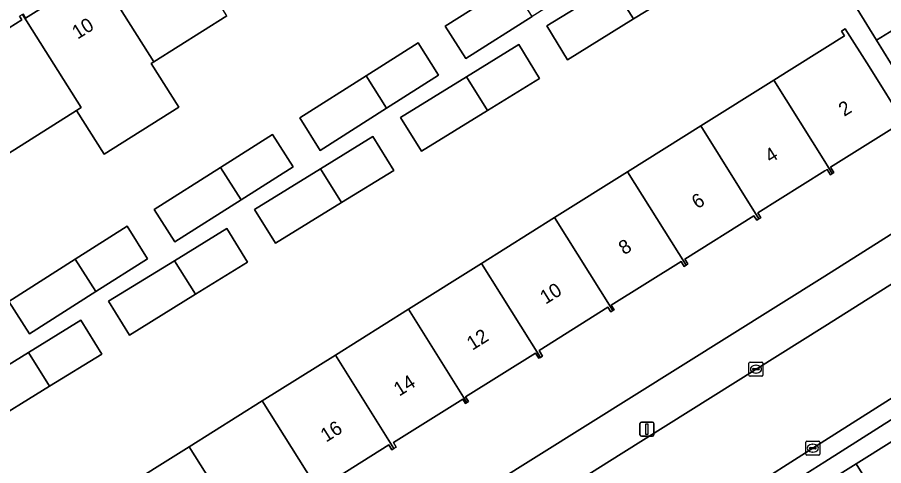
# Model space of a CAD drawing. Extents: x 160077 to 160948, y 386481 to 387498.
# Drawn here: x 160442.2 to 160504.2, y 386845.2 to 386877.2 of the extents above; entities that cross this region are included whole.
import ezdxf

# ---------------------------------------------------------------- set-up
doc = ezdxf.new("R2010")
doc.units = 0
for name, color, linetype in [('IMGEO_Erf', 7, 'Continuous'), ('IMGEO_Kolk', 7, 'Continuous'), ('IMGEO_Lichtmast', 7, 'Continuous'), ('IMGEO_Pand', 7, 'Continuous'), ('IMGEO_Pand_nummerreeks', 7, 'Continuous'), ('IMGEO_Rijbaan_lokaal_open', 7, 'Continuous'), ('IMGEO_Voetpad_open', 7, 'Continuous')]:
    doc.layers.add(name, color=color, linetype=linetype)

msp = doc.modelspace()

# ---------------------------------------------------------------- linework, layer by layer
at = {"layer": 'IMGEO_Erf'}
for points in [[(160442.116, 386822.499), (160500, 386858.704), (160532.134, 386879.053), (160505.491, 386921.537), (160503.979, 386920.59), (160500, 386918.098), (160419.904, 386867.997)], [(160442.634, 386877.46), (160442.817, 386877.171), (160447.783, 386880.302)], [(160437.543, 386873.893), (160442.548, 386877.05), (160442.388, 386877.304)], [(160457.211, 386877.326), (160452, 386874.056), (160451.805, 386873.933), (160453.778, 386870.806), (160448.439, 386867.436), (160446.465, 386870.563), (160441.594, 386867.488)], [(160449.3, 386843.243), (160454.529, 386846.52), (160459.756, 386849.797), (160464.984, 386853.074), (160470.212, 386856.351), (160475.44, 386859.628), (160480.668, 386862.905), (160485.896, 386866.182), (160491.123, 386869.458), (160496.35, 386872.735), (160497.456, 386873.428), (160500, 386875.022), (160501.418, 386875.911), (160501.206, 386876.249), (160501.469, 386876.413), (160503.17, 386873.699), (160505.826, 386869.462)], [(160505.373, 386869.622), (160500.407, 386866.509), (160500.65, 386866.122), (160500.54, 386866.053), (160500.408, 386865.97), (160500.171, 386866.348), (160500, 386866.241), (160495.205, 386863.236), (160495.423, 386862.888), (160495.294, 386862.807), (160495.137, 386862.709), (160494.934, 386863.033), (160489.991, 386859.934), (160490.207, 386859.59), (160490.078, 386859.509), (160489.933, 386859.418), (160489.72, 386859.759), (160484.729, 386856.631), (160484.928, 386856.314), (160484.836, 386856.256), (160484.688, 386856.163), (160484.484, 386856.488), (160479.559, 386853.401), (160479.808, 386853.004), (160479.653, 386852.907), (160479.546, 386852.839), (160479.309, 386853.218), (160474.299, 386850.077), (160474.506, 386849.747), (160474.395, 386849.678), (160474.293, 386849.614), (160474.103, 386849.917), (160469.143, 386846.808), (160469.34, 386846.494), (160469.174, 386846.39), (160469.027, 386846.298), (160468.811, 386846.642), (160463.857, 386843.537)]]:
    msp.add_lwpolyline(points, dxfattribs=at)
for points in [[(160477.597, 386879.608), (160481.308, 386881.962), (160482.779, 386879.643), (160479.062, 386877.286), (160474.316, 386874.276), (160472.846, 386876.594)], [(160484.817, 386879.513), (160488.568, 386881.826), (160490.056, 386879.412), (160486.324, 386877.111), (160481.594, 386874.196), (160480.106, 386876.61)], [(160501.119, 386879.789), (160503.291, 386881.129), (160505.878, 386876.939), (160508.376, 386872.892), (160506.204, 386871.552), (160503.714, 386875.585)], [(160472.37, 386873.08), (160468.653, 386870.722), (160463.907, 386867.713), (160462.437, 386870.031), (160467.187, 386873.044), (160470.899, 386875.399)], [(160474.362, 386872.964), (160478.11, 386875.275), (160479.598, 386872.861), (160475.868, 386870.562), (160471.136, 386867.645), (160469.648, 386870.059)], [(160460.485, 386868.848), (160461.956, 386866.529), (160458.241, 386864.173), (160453.493, 386861.162), (160452.023, 386863.48), (160456.775, 386866.494)], [(160469.157, 386866.283), (160465.427, 386863.984), (160460.695, 386861.067), (160459.207, 386863.481), (160463.921, 386866.386), (160467.669, 386868.697)], [(160450.079, 386862.28), (160451.55, 386859.961), (160447.842, 386857.609), (160443.087, 386854.594), (160441.617, 386856.912), (160446.374, 386859.93)], [(160453.47, 386859.822), (160457.22, 386862.134), (160458.708, 386859.72), (160454.976, 386857.419), (160450.246, 386854.504), (160448.758, 386856.918)], [(160443.027, 386853.247), (160446.777, 386855.559), (160448.265, 386853.145), (160444.534, 386850.845), (160439.803, 386847.929), (160438.315, 386850.343)]]:
    msp.add_lwpolyline(points, close=True, dxfattribs=at)
at = {"layer": 'IMGEO_Kolk'}
for p, q in [((160494.579, 386851.641), (160494.579, 386852.493)), ((160494.654, 386852.567), (160495.506, 386852.567)), ((160494.881, 386852.11), (160495.279, 386852.11)), ((160495.067, 386852.347), (160495.092, 386852.347)), ((160495.58, 386852.493), (160495.58, 386851.641)), ((160495.506, 386851.567), (160494.654, 386851.567)), ((160494.838, 386852.061), (160494.838, 386852.073)), ((160495.276, 386852.024), (160494.878, 386852.024)), ((160495.09, 386851.787), (160495.065, 386851.787)), ((160495.322, 386852.073), (160495.322, 386852.061)), ((160498.645, 386845.985), (160498.645, 386846.837)), ((160498.72, 386846.911), (160499.572, 386846.911)), ((160499.133, 386846.691), (160499.158, 386846.691)), ((160499.646, 386846.837), (160499.646, 386845.985)), ((160499.572, 386845.911), (160498.72, 386845.911)), ((160498.904, 386846.405), (160498.904, 386846.417)), ((160499.342, 386846.368), (160498.944, 386846.368)), ((160498.947, 386846.454), (160499.345, 386846.454)), ((160499.156, 386846.131), (160499.131, 386846.131)), ((160499.388, 386846.417), (160499.388, 386846.405))]:
    msp.add_line(p, q, dxfattribs=at)
for points in [[(160494.579, 386851.641), (160494.579, 386852.493)], [(160494.654, 386852.567), (160495.506, 386852.567)], [(160495.58, 386852.493), (160495.58, 386851.641)], [(160495.506, 386851.567), (160494.654, 386851.567)], [(160498.645, 386845.985), (160498.645, 386846.837)], [(160498.72, 386846.911), (160499.572, 386846.911)], [(160499.646, 386846.837), (160499.646, 386845.985)], [(160499.572, 386845.911), (160498.72, 386845.911)]]:
    msp.add_lwpolyline(points, dxfattribs=at)
for centre, radius, start, end in [((160494.656, 386852.491), 0.0765, 91.55205, 178.44795), ((160494.656, 386852.491), 0.0765, 91.55205, 178.44795), ((160494.878, 386852.07), 0.0403, 85.87752, 175.75265), ((160495.283, 386852.072), 0.0386, 1.73085, 96.63898), ((160495.504, 386852.491), 0.0765, 1.55205, 88.44795), ((160495.504, 386852.491), 0.0765, 1.55205, 88.44795), ((160494.656, 386851.643), 0.0765, 181.55205, 268.44795), ((160494.656, 386851.643), 0.0765, 181.55205, 268.44795), ((160494.875, 386852.06), 0.0366, 178.93798, 274.71019), ((160495.279, 386852.067), 0.043, 264.86636, 352.45326), ((160495.504, 386851.643), 0.0765, 271.55205, 358.44795), ((160495.504, 386851.643), 0.0765, 271.55205, 358.44795), ((160498.722, 386846.835), 0.0765, 91.55205, 178.44795), ((160498.722, 386846.835), 0.0765, 91.55205, 178.44795), ((160499.57, 386846.835), 0.0765, 1.55205, 88.44795), ((160499.57, 386846.835), 0.0765, 1.55205, 88.44795), ((160498.722, 386845.987), 0.0765, 181.55205, 268.44795), ((160498.722, 386845.987), 0.0765, 181.55205, 268.44795), ((160498.944, 386846.414), 0.0403, 85.87752, 175.75265), ((160498.941, 386846.404), 0.0366, 178.93798, 274.71019), ((160499.345, 386846.411), 0.043, 264.86636, 352.45326), ((160499.349, 386846.416), 0.0386, 1.73085, 96.63898), ((160499.57, 386845.987), 0.0765, 271.55205, 358.44795), ((160499.57, 386845.987), 0.0765, 271.55205, 358.44795)]:
    msp.add_arc(centre, radius, start, end, dxfattribs=at)
for centre, major_axis, ratio, start_param, end_param in [((160495.066, 386852.067), (-0.387, 0.002), 0.722429, 4.712389, 7.853982), ((160495.091, 386852.067), (-0.39, 0.002), 0.717154, 1.570796, 4.712389), ((160499.132, 386846.411), (-0.387, 0.002), 0.722429, 4.712389, 7.853982), ((160499.157, 386846.411), (-0.39, 0.002), 0.717154, 1.570796, 4.712389)]:
    msp.add_ellipse(centre, major_axis=major_axis, ratio=ratio, start_param=start_param, end_param=end_param, dxfattribs=at)
at = {"layer": 'IMGEO_Lichtmast'}
for p, q in [((160486.78, 386847.37), (160486.78, 386848.17)), ((160486.78, 386848.17), (160486.78, 386847.37)), ((160486.88, 386848.27), (160487.67, 386848.27)), ((160487.67, 386848.27), (160486.88, 386848.27)), ((160487.77, 386848.17), (160487.77, 386847.37)), ((160487.77, 386847.37), (160487.77, 386848.17)), ((160487.67, 386847.27), (160486.88, 386847.27)), ((160486.88, 386847.27), (160487.67, 386847.27))]:
    msp.add_line(p, q, dxfattribs=at)
msp.add_lwpolyline([(160487.2, 386848.145), (160487.35, 386848.145), (160487.35, 386847.395), (160487.2, 386847.395), (160487.2, 386848.145)], dxfattribs=at)
for centre, start, end in [((160486.88, 386848.17), 90, 180), ((160486.88, 386848.17), 90, 180), ((160487.67, 386848.17), 0, 90), ((160487.67, 386848.17), 360, 90), ((160486.88, 386847.37), 180, 270), ((160486.88, 386847.37), 180, 270), ((160487.67, 386847.37), 270, 0), ((160487.67, 386847.37), 270, 0)]:
    msp.add_arc(centre, 0.1, start, end, dxfattribs=at)
at = {"layer": 'IMGEO_Pand'}
for points in [[(160453.014, 386883.975), (160452.842, 386883.866), (160453.031, 386883.567), (160448.042, 386880.42), (160447.846, 386880.73), (160447.803, 386880.703), (160452, 386874.056), (160457.211, 386877.326)], [(160490.056, 386879.412), (160488.568, 386881.826), (160484.817, 386879.513), (160486.324, 386877.111)], [(160447.803, 386880.703), (160447.608, 386880.58), (160447.783, 386880.302), (160442.817, 386877.171), (160442.634, 386877.46), (160442.592, 386877.433), (160446.797, 386870.772), (160446.465, 386870.563), (160448.439, 386867.436), (160453.778, 386870.806), (160451.805, 386873.933), (160452, 386874.056)], [(160505.878, 386876.939), (160503.291, 386881.129), (160501.119, 386879.789), (160503.714, 386875.585)], [(160472.846, 386876.594), (160474.316, 386874.276), (160479.062, 386877.286), (160477.597, 386879.608)], [(160480.106, 386876.61), (160481.594, 386874.196), (160486.324, 386877.111), (160484.817, 386879.513)], [(160442.592, 386877.433), (160442.388, 386877.304), (160442.548, 386877.05), (160437.543, 386873.893), (160441.594, 386867.488), (160446.465, 386870.563), (160446.797, 386870.772)], [(160503.714, 386875.585), (160506.204, 386871.552), (160508.376, 386872.892), (160505.878, 386876.939)], [(160500.54, 386866.053), (160500.65, 386866.122), (160500.407, 386866.509), (160505.373, 386869.622), (160505.573, 386869.303), (160505.826, 386869.462), (160503.17, 386873.699), (160501.469, 386876.413), (160501.206, 386876.249), (160501.418, 386875.911), (160500, 386875.022), (160497.456, 386873.428), (160496.35, 386872.735), (160500, 386866.915)], [(160472.37, 386873.08), (160470.899, 386875.399), (160467.187, 386873.044), (160468.653, 386870.722)], [(160479.598, 386872.861), (160478.11, 386875.275), (160474.362, 386872.964), (160475.868, 386870.562)], [(160462.437, 386870.031), (160463.907, 386867.713), (160468.653, 386870.722), (160467.187, 386873.044)], [(160469.648, 386870.059), (160471.136, 386867.645), (160475.868, 386870.562), (160474.362, 386872.964)], [(160500, 386866.915), (160496.35, 386872.735), (160491.123, 386869.458), (160495.294, 386862.807), (160495.423, 386862.888), (160495.205, 386863.236), (160500, 386866.241), (160500.171, 386866.348), (160500.408, 386865.97), (160500.54, 386866.053)], [(160491.123, 386869.458), (160485.896, 386866.182), (160490.078, 386859.509), (160490.207, 386859.59), (160489.991, 386859.934), (160494.934, 386863.033), (160495.137, 386862.709), (160495.294, 386862.807)], [(160461.956, 386866.529), (160460.485, 386868.848), (160456.775, 386866.494), (160458.241, 386864.173)], [(160469.157, 386866.283), (160467.669, 386868.697), (160463.921, 386866.386), (160465.427, 386863.984)], [(160452.023, 386863.48), (160453.493, 386861.162), (160458.241, 386864.173), (160456.775, 386866.494)], [(160459.207, 386863.481), (160460.695, 386861.067), (160465.427, 386863.984), (160463.921, 386866.386)], [(160484.836, 386856.256), (160484.928, 386856.314), (160484.729, 386856.631), (160489.72, 386859.759), (160489.933, 386859.418), (160490.078, 386859.509), (160485.896, 386866.182), (160480.668, 386862.905)], [(160480.668, 386862.905), (160475.44, 386859.628), (160479.653, 386852.907), (160479.808, 386853.004), (160479.559, 386853.401), (160484.484, 386856.488), (160484.688, 386856.163), (160484.836, 386856.256)], [(160451.55, 386859.961), (160450.079, 386862.28), (160446.374, 386859.93), (160447.842, 386857.609)], [(160458.708, 386859.72), (160457.22, 386862.134), (160453.47, 386859.822), (160454.976, 386857.419)], [(160441.617, 386856.912), (160443.087, 386854.594), (160447.842, 386857.609), (160446.374, 386859.93)], [(160448.758, 386856.918), (160450.246, 386854.504), (160454.976, 386857.419), (160453.47, 386859.822)], [(160474.395, 386849.678), (160474.506, 386849.747), (160474.299, 386850.077), (160479.309, 386853.218), (160479.546, 386852.839), (160479.653, 386852.907), (160475.44, 386859.628), (160470.212, 386856.351)], [(160470.212, 386856.351), (160464.984, 386853.074), (160469.174, 386846.39), (160469.34, 386846.494), (160469.143, 386846.808), (160474.103, 386849.917), (160474.293, 386849.614), (160474.395, 386849.678)], [(160448.265, 386853.145), (160446.777, 386855.559), (160443.027, 386853.247), (160444.534, 386850.845)], [(160438.315, 386850.343), (160439.803, 386847.929), (160444.534, 386850.845), (160443.027, 386853.247)], [(160464.984, 386853.074), (160459.756, 386849.797), (160463.946, 386843.115), (160464.072, 386843.194), (160463.857, 386843.537), (160468.811, 386846.642), (160469.027, 386846.298), (160469.174, 386846.39)], [(160459.756, 386849.797), (160454.529, 386846.52), (160458.737, 386839.806), (160458.911, 386839.915), (160458.69, 386840.269), (160463.694, 386843.405), (160463.896, 386843.083), (160463.946, 386843.115)], [(160453.503, 386836.54), (160453.696, 386836.661), (160453.516, 386836.95), (160458.412, 386840.018), (160458.599, 386839.719), (160458.737, 386839.806), (160454.529, 386846.52), (160449.3, 386843.243)], [(160505.427, 386840.208), (160507.972, 386841.799), (160504.796, 386846.88), (160502.252, 386845.29)], [(160502.882, 386838.618), (160505.427, 386840.208), (160502.252, 386845.29), (160499.707, 386843.7), (160500.574, 386842.312)]]:
    msp.add_lwpolyline(points, close=True, dxfattribs=at)
at = {"layer": 'IMGEO_Rijbaan_lokaal_open'}
msp.add_lwpolyline([(160480.194, 386834.45), (160485.71, 386837.9), (160486.605, 386838.46), (160493.492, 386842.826), (160500, 386846.953), (160519.43, 386859.272), (160532.054, 386867.023), (160535.096, 386868.978), (160531.426, 386874.903), (160528.456, 386873.047), (160507.768, 386860.017), (160500, 386855.149), (160485.425, 386846.014), (160475.724, 386839.906)], dxfattribs=at)
at = {"layer": 'IMGEO_Voetpad_open'}
msp.add_lwpolyline([(160531.426, 386874.903), (160532.269, 386875.434), (160533.726, 386876.367), (160532.134, 386879.053), (160500, 386858.704), (160442.116, 386822.499), (160437.5, 386819.612), (160436.13, 386818.745), (160434.27, 386817.548), (160430.256, 386814.876), (160426.285, 386812.347), (160428.114, 386809.982), (160432.725, 386812.888), (160440.967, 386818.07), (160460.873, 386830.588), (160475.724, 386839.906), (160485.425, 386846.014), (160500, 386855.149), (160507.768, 386860.017), (160528.456, 386873.047)], close=True, dxfattribs=at)
for points in [[(160532.054, 386867.023), (160519.43, 386859.272), (160500, 386846.953), (160493.492, 386842.826)], [(160496.129, 386841.406), (160497.03, 386840.097), (160500, 386841.953), (160500.574, 386842.312), (160499.707, 386843.7), (160502.252, 386845.29), (160504.796, 386846.88), (160507.341, 386848.47), (160509.886, 386850.06), (160512.43, 386851.65), (160514.975, 386853.24), (160517.52, 386854.831), (160520.064, 386856.421), (160522.609, 386858.011), (160525.154, 386859.601), (160527.698, 386861.191), (160530.243, 386862.781), (160532.309, 386864.071), (160531.77, 386865.357), (160520.113, 386858.179), (160500, 386845.428), (160495.486, 386842.566), (160495.209, 386842.751)], [(160495.209, 386842.751), (160495.486, 386842.566), (160500, 386845.428), (160520.113, 386858.179)]]:
    msp.add_lwpolyline(points, dxfattribs=at)

# ---------------------------------------------------------------- texts
at = {"layer": 'IMGEO_Pand_nummerreeks'}
for s, rotation, p in [('10', 32.14293, (160446.541, 386875.627)), ('2', 32.08206, (160501.389, 386870.099)), ('4', 32.13522, (160496.113, 386866.775)), ('6', 32.13522, (160490.879, 386863.487)), ('8', 32.13522, (160485.648, 386860.201)), ('10', 32.13522, (160480.024, 386856.668)), ('12', 32.13522, (160474.785, 386853.377)), ('14', 32.13522, (160469.553, 386850.091)), ('16', 32.13522, (160464.319, 386846.803))]:
    msp.add_text(s, height=1, rotation=rotation, dxfattribs=at).set_placement(p)

doc.saveas('drawing.dxf')
